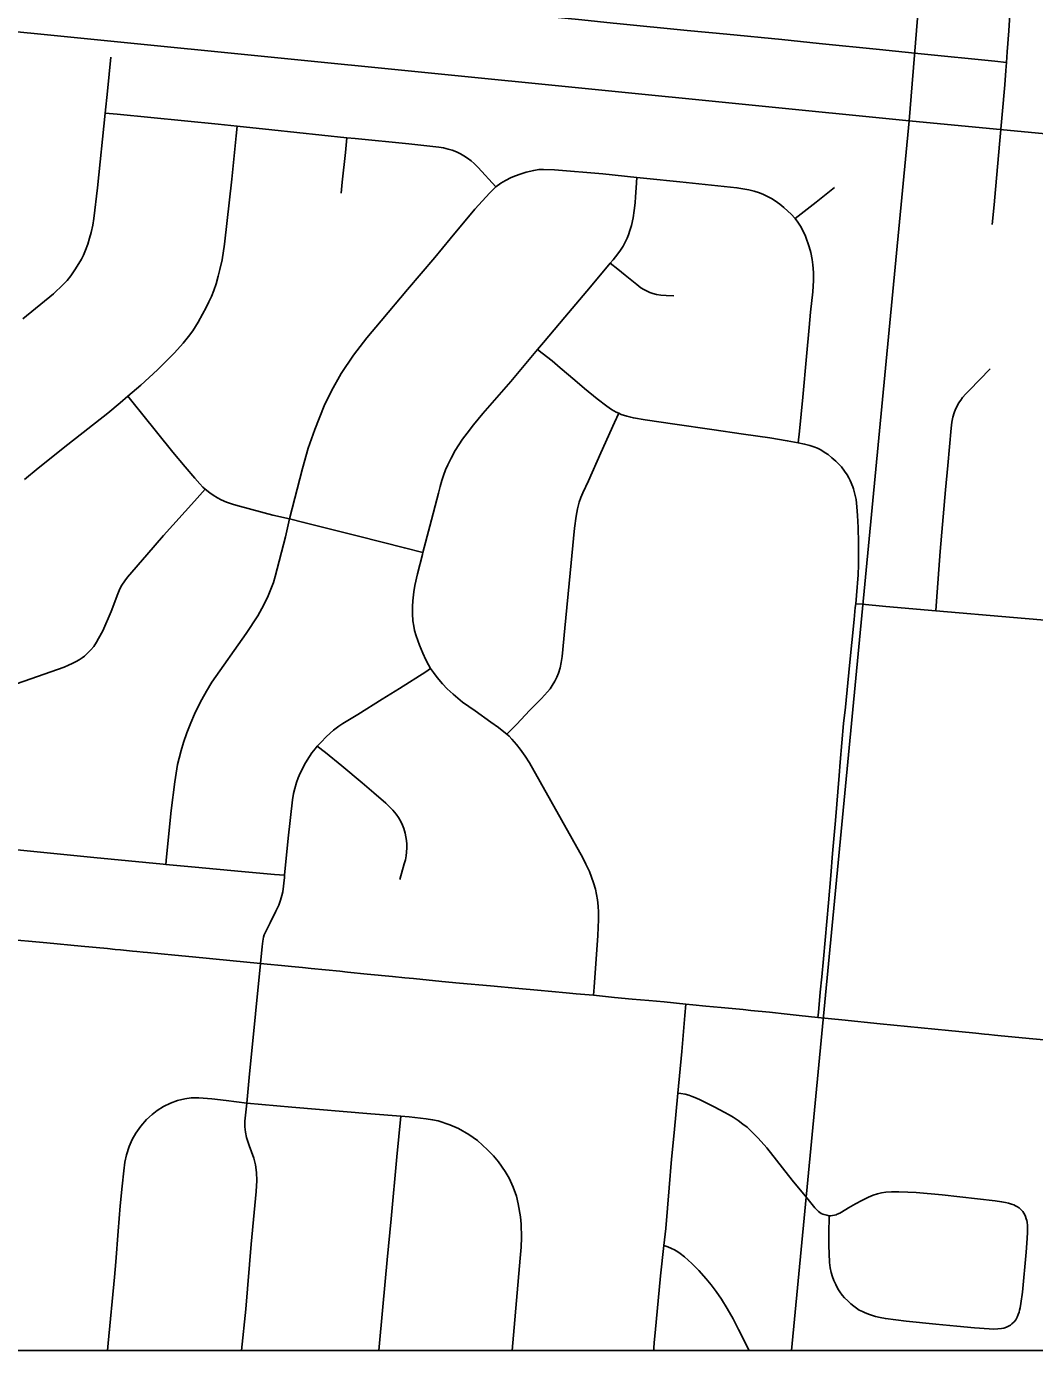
# Model space of a CAD drawing. Extents: x -1.4 to 35.4, y 0 to 22.
# Drawn here: x 25.896 to 26.463, y 13.055 to 13.799 of the extents above; entities that cross this region are included whole.
import ezdxf

# ---------------------------------------------------------------- set-up
doc = ezdxf.new("R2010")
doc.units = 0
for name, color, linetype in [('GM_X_City_Street', 7, 'Continuous'), ('GM_X_County_Road', 7, 'Continuous'), ('GM_X_Section', 7, 'Continuous'), ('SC_Scratch1', 7, 'Continuous'), ('SH_Border', 7, 'Continuous'), ('SH_Cut_Line', 7, 'Continuous')]:
    doc.layers.add(name, color=color, linetype=linetype)

msp = doc.modelspace()

# ---------------------------------------------------------------- linework, layer by layer
at = {"layer": 'GM_X_City_Street'}
for points in [[(26.4392, 13.68762), (26.44024, 13.69875), (26.44062, 13.70308), (26.44321, 13.73276), (26.44623, 13.76616), (26.44688, 13.77422), (26.44716, 13.77874), (26.44753, 13.78476), (26.44847, 13.79649), (26.44888, 13.80277), (26.44872, 13.80658), (26.44826, 13.80973), (26.44736, 13.81343), (26.44568, 13.81819), (26.44271, 13.82509), (26.43575, 13.83966), (26.43408, 13.84375), (26.43265, 13.84825), (26.43193, 13.85181), (26.43152, 13.85603), (26.43155, 13.85966), (26.43198, 13.86326), (26.43393, 13.87236), (26.43536, 13.87898)], [(26.14706, 13.80852), (26.15473, 13.80792), (26.16831, 13.8067), (26.20845, 13.80272), (26.22608, 13.80083), (26.2282, 13.8006), (26.26775, 13.79667), (26.29001, 13.7946), (26.3209, 13.79165), (26.34189, 13.78948), (26.37587, 13.786), (26.39934, 13.78368), (26.44071, 13.77941), (26.44716, 13.77874)], [(25.89426, 13.63454), (25.91155, 13.64871), (25.91694, 13.65385), (25.91914, 13.65626), (25.92122, 13.65884), (25.92355, 13.66217), (25.92579, 13.66566), (25.92729, 13.66824), (25.92829, 13.6704), (25.92954, 13.67331), (25.93069, 13.67654), (25.93178, 13.67989), (25.93263, 13.68309), (25.93353, 13.68721), (25.93416, 13.69101), (25.93621, 13.70828), (25.94048, 13.75029), (25.94174, 13.76264), (25.94368, 13.78179)], [(25.94048, 13.75029), (25.94718, 13.74963), (26.004, 13.74408), (26.01468, 13.74293), (26.03424, 13.74083), (26.07645, 13.73646), (26.081, 13.736), (26.11126, 13.73298), (26.12805, 13.73119), (26.13076, 13.73072), (26.13341, 13.7301), (26.13558, 13.72945), (26.13795, 13.72848), (26.14034, 13.72735), (26.14223, 13.72625), (26.14421, 13.72489), (26.1462, 13.72346), (26.14794, 13.72189), (26.15026, 13.7198), (26.16023, 13.70877)], [(25.89519, 13.54433), (25.90285, 13.55075), (25.91953, 13.56389), (25.942, 13.58157), (25.94889, 13.58731), (25.95335, 13.59112), (25.96059, 13.59728), (25.96988, 13.60603), (25.97945, 13.61553), (25.98437, 13.62093), (25.98744, 13.62462), (25.98976, 13.6279), (25.99277, 13.63275), (25.9953, 13.63725), (25.99735, 13.64101), (25.99885, 13.64416), (26.00029, 13.64723), (26.00159, 13.65051), (26.00288, 13.6544), (26.00411, 13.65857), (26.00507, 13.6624), (26.0062, 13.66786), (26.00759, 13.67652), (26.01166, 13.71323), (26.01412, 13.73744), (26.01468, 13.74293)], [(26.07314, 13.70534), (26.07379, 13.71153), (26.07556, 13.72814), (26.07645, 13.73646)], [(26.21503, 13.25429), (26.21536, 13.25889), (26.21744, 13.28788), (26.21783, 13.29699), (26.21783, 13.30099), (26.2176, 13.30439), (26.21729, 13.30788), (26.2168, 13.31099), (26.21621, 13.31389), (26.21511, 13.31752), (26.21399, 13.32078), (26.21278, 13.32384), (26.21081, 13.32798), (26.20904, 13.3316), (26.17904, 13.38494), (26.17654, 13.38883), (26.17385, 13.39271), (26.17179, 13.39538), (26.16912, 13.39836), (26.1676, 13.39993), (26.16635, 13.40111), (26.16468, 13.40248), (26.16171, 13.40484), (26.15739, 13.40792), (26.14859, 13.41415), (26.1414, 13.41915), (26.13609, 13.42358), (26.13284, 13.42659), (26.1301, 13.42947), (26.12803, 13.43176), (26.12653, 13.43372), (26.1251, 13.43579), (26.12349, 13.43802), (26.12232, 13.44013), (26.12088, 13.44283), (26.11908, 13.44661), (26.1173, 13.45124), (26.11528, 13.45648), (26.11446, 13.45947), (26.11403, 13.46179), (26.11357, 13.46491), (26.11336, 13.46873), (26.11335, 13.4729), (26.11349, 13.47617), (26.11402, 13.48113), (26.11455, 13.48479), (26.11614, 13.49129), (26.11884, 13.50207), (26.11913, 13.50318), (26.12312, 13.5181), (26.12793, 13.53659), (26.12885, 13.54035), (26.12986, 13.54376), (26.13068, 13.5465), (26.13188, 13.54968), (26.13309, 13.55252), (26.13496, 13.55637), (26.13737, 13.56061), (26.1393, 13.56379), (26.14146, 13.56706), (26.14402, 13.57043), (26.14758, 13.57501), (26.15283, 13.58136), (26.16857, 13.59949), (26.18356, 13.61744), (26.18687, 13.6214), (26.19896, 13.63558), (26.2134, 13.65265), (26.22446, 13.66587), (26.22614, 13.66788), (26.2287, 13.67114), (26.23019, 13.67328), (26.23163, 13.67557), (26.2327, 13.67744), (26.23394, 13.67995), (26.23472, 13.68185), (26.23553, 13.68433), (26.23637, 13.68707), (26.23736, 13.69146), (26.23799, 13.69555), (26.23846, 13.69978), (26.23871, 13.7032), (26.23904, 13.7083), (26.23943, 13.71407)], [(26.16023, 13.70877), (26.163, 13.71087), (26.16555, 13.71242), (26.1687, 13.71409), (26.17114, 13.71508), (26.1738, 13.71603), (26.17723, 13.71708), (26.18143, 13.71804), (26.18432, 13.71852), (26.18697, 13.71865), (26.19315, 13.71849), (26.22036, 13.71613), (26.23943, 13.71407), (26.24504, 13.71346), (26.26357, 13.71157), (26.29566, 13.7083), (26.30238, 13.70715), (26.30533, 13.70644), (26.30834, 13.70544), (26.3107, 13.70451), (26.3129, 13.70349), (26.31513, 13.70223), (26.31719, 13.70099), (26.31973, 13.69913), (26.32213, 13.69724), (26.32433, 13.69525), (26.32613, 13.69343), (26.32846, 13.69106)], [(25.97461, 13.32788), (25.97503, 13.33223), (25.97761, 13.35825), (25.97962, 13.37427), (25.98124, 13.38407), (25.98207, 13.38761), (25.9832, 13.39189), (25.98462, 13.39647), (25.98652, 13.40192), (25.98871, 13.4075), (25.99069, 13.41229), (25.99253, 13.41625), (25.99478, 13.42065), (25.99747, 13.42532), (26.00047, 13.43026), (26.01978, 13.45762), (26.02637, 13.4677), (26.02864, 13.47173), (26.03031, 13.475), (26.03208, 13.47882), (26.03368, 13.48265), (26.03506, 13.48635), (26.03607, 13.48985), (26.04188, 13.512), (26.04411, 13.52211), (26.0515, 13.55057), (26.05466, 13.56193), (26.05834, 13.57248), (26.06367, 13.58573), (26.06775, 13.5941), (26.07323, 13.60384), (26.08007, 13.6142), (26.08771, 13.62399), (26.09566, 13.63353), (26.11053, 13.65105), (26.1258, 13.66903), (26.1344, 13.67964), (26.14835, 13.69632), (26.1567, 13.7055), (26.16023, 13.70877)], [(26.32846, 13.69106), (26.34024, 13.70024), (26.35059, 13.70845)], [(26.33015, 13.56491), (26.33082, 13.57146), (26.33279, 13.59063), (26.33484, 13.61354), (26.33631, 13.62969), (26.33711, 13.63845), (26.33828, 13.6499), (26.33872, 13.65621), (26.33872, 13.66075), (26.33841, 13.66501), (26.33803, 13.66792), (26.33728, 13.67188), (26.33629, 13.67518), (26.33426, 13.68105), (26.33182, 13.68608), (26.32999, 13.68893), (26.32846, 13.69106)], [(26.22446, 13.66587), (26.22872, 13.66251), (26.23292, 13.65918), (26.23942, 13.65387), (26.24171, 13.65215), (26.24336, 13.65109), (26.24513, 13.65015), (26.24673, 13.6494), (26.24831, 13.64886), (26.25039, 13.64834), (26.25282, 13.64795), (26.25595, 13.64774), (26.26029, 13.64758)], [(26.18356, 13.61744), (26.18623, 13.61534), (26.19173, 13.61103), (26.19639, 13.60708), (26.20453, 13.60018), (26.21002, 13.59552), (26.21703, 13.58973), (26.22246, 13.58546), (26.22519, 13.58372), (26.22776, 13.58223), (26.22921, 13.58157), (26.23068, 13.5809), (26.23376, 13.57986), (26.23594, 13.57926), (26.23744, 13.57894), (26.24414, 13.57793), (26.26073, 13.57542), (26.28159, 13.57233), (26.29943, 13.56973), (26.31418, 13.56764), (26.32399, 13.56607), (26.33015, 13.56491), (26.3337, 13.56425), (26.33665, 13.56342), (26.33892, 13.56265), (26.34094, 13.56183), (26.34277, 13.5609), (26.3453, 13.55937), (26.34688, 13.55833), (26.34911, 13.55656), (26.3513, 13.55461), (26.35285, 13.5531), (26.35445, 13.55137), (26.35622, 13.54898), (26.35761, 13.5469), (26.35856, 13.54529), (26.35935, 13.54369)], [(26.4075, 13.4705), (26.40791, 13.47595), (26.40999, 13.50387), (26.41298, 13.53853), (26.41423, 13.55209), (26.41611, 13.57325), (26.41654, 13.57649), (26.41711, 13.57941), (26.41784, 13.5818), (26.41857, 13.58389), (26.4194, 13.58561), (26.42033, 13.5872), (26.42148, 13.58899), (26.42255, 13.59038), (26.42445, 13.59253), (26.42628, 13.59441), (26.43799, 13.60643)], [(25.95335, 13.59112), (25.95701, 13.58646), (25.96085, 13.58157), (25.97854, 13.55972), (25.98556, 13.5514), (25.99087, 13.54511), (25.99367, 13.54184), (25.99551, 13.53995), (25.99681, 13.53889), (25.99944, 13.53672), (26.00116, 13.53554), (26.00365, 13.53399), (26.00565, 13.53292), (26.00866, 13.53159), (26.01275, 13.53022), (26.01607, 13.52923), (26.0347, 13.52433), (26.04411, 13.52211), (26.05223, 13.5202), (26.08291, 13.51243), (26.10877, 13.50582), (26.11913, 13.50318)], [(26.16635, 13.40111), (26.17168, 13.40658), (26.17933, 13.41465), (26.18588, 13.42125), (26.18918, 13.42488), (26.19066, 13.42664), (26.19189, 13.42841), (26.19337, 13.431), (26.19443, 13.43318), (26.19537, 13.43543), (26.19632, 13.43849), (26.19696, 13.44138), (26.1975, 13.44469), (26.19892, 13.46078), (26.20184, 13.49159), (26.20438, 13.51688), (26.20531, 13.52369), (26.20599, 13.52787), (26.207, 13.53155), (26.20787, 13.53412), (26.20897, 13.53676), (26.21217, 13.54348), (26.21919, 13.55937), (26.22684, 13.57634), (26.22921, 13.58157)], [(26.34117, 13.24188), (26.34144, 13.24469), (26.34252, 13.25611), (26.34333, 13.26477), (26.34428, 13.27473), (26.34713, 13.30624), (26.34847, 13.3217), (26.34945, 13.33403), (26.35107, 13.35258), (26.35316, 13.37789), (26.35378, 13.38536), (26.35562, 13.40702), (26.35662, 13.41627), (26.35898, 13.43975), (26.36151, 13.46564), (26.36222, 13.47229), (26.36244, 13.47445), (26.36289, 13.47902), (26.36374, 13.49073), (26.36402, 13.49628), (26.3641, 13.50866), (26.36379, 13.51732), (26.3634, 13.5241), (26.36309, 13.52888), (26.36262, 13.53296), (26.36222, 13.53524), (26.36166, 13.53746), (26.36119, 13.53904), (26.36078, 13.54025), (26.35935, 13.54369)], [(25.87757, 13.42489), (25.89864, 13.43219), (25.91745, 13.43874), (25.91996, 13.43982), (25.92205, 13.44088), (25.92421, 13.44201), (25.9259, 13.44299), (25.92753, 13.44408), (25.92893, 13.44506), (25.93063, 13.44662), (25.93246, 13.44855), (25.93406, 13.45044), (25.93569, 13.45285), (25.93681, 13.45483), (25.93913, 13.45913), (25.94382, 13.47017), (25.94762, 13.48), (25.94884, 13.48277), (25.94996, 13.48488), (25.95151, 13.48724), (25.95309, 13.48932), (25.96396, 13.50198), (25.9733, 13.51278), (25.99073, 13.53214), (25.99681, 13.53889)], [(26.36244, 13.47445), (26.36611, 13.47412), (26.37932, 13.47293), (26.4075, 13.4705), (26.45118, 13.46675), (26.51264, 13.46139)], [(26.02781, 13.2722), (26.02883, 13.28174), (26.02922, 13.28473), (26.02959, 13.28691), (26.02999, 13.28824), (26.03042, 13.28935), (26.03099, 13.29056), (26.03324, 13.2951), (26.03655, 13.30155), (26.03815, 13.305), (26.03909, 13.30776), (26.03992, 13.31036), (26.04033, 13.31246), (26.04126, 13.32054), (26.04138, 13.32177), (26.04331, 13.34258), (26.04576, 13.36414), (26.04647, 13.36769), (26.04721, 13.37061), (26.04812, 13.37388), (26.04911, 13.37664), (26.05021, 13.37924), (26.05139, 13.38169), (26.05266, 13.38413), (26.05404, 13.38641), (26.05679, 13.3906), (26.05856, 13.39291), (26.05977, 13.39434), (26.0617, 13.39644), (26.06487, 13.39971), (26.06896, 13.40328), (26.07196, 13.40554), (26.0741, 13.40709), (26.08258, 13.41224), (26.09632, 13.42078), (26.10599, 13.42678), (26.12075, 13.43625), (26.12349, 13.43802)], [(26.1062, 13.31934), (26.10865, 13.32827), (26.10928, 13.33053), (26.10974, 13.33262), (26.11, 13.33471), (26.11015, 13.33718), (26.1101, 13.33929), (26.10988, 13.34125), (26.10952, 13.34347), (26.1091, 13.34549), (26.10833, 13.34808), (26.1076, 13.35), (26.10666, 13.35199), (26.10534, 13.35434), (26.10404, 13.35618), (26.1023, 13.35832), (26.10043, 13.36027), (26.09821, 13.36239), (26.09157, 13.36807), (26.08505, 13.37383), (26.07358, 13.38338), (26.06431, 13.39074), (26.05977, 13.39434)], [(25.73073, 13.35163), (25.73868, 13.35088), (25.76528, 13.3484), (25.83521, 13.34176), (25.86183, 13.33913), (25.87912, 13.33721), (25.88727, 13.33642), (25.93417, 13.33184), (25.97315, 13.32801), (25.97461, 13.32788), (25.9911, 13.32637), (26.01708, 13.32393), (26.03567, 13.32228), (26.04138, 13.32177)], [(26.01725, 13.05458), (26.01954, 13.07783), (26.02259, 13.11432), (26.02429, 13.13221), (26.0254, 13.14397), (26.02576, 13.15023), (26.02563, 13.15466), (26.02505, 13.15906), (26.02412, 13.16277), (26.02148, 13.16979), (26.02, 13.17441), (26.01943, 13.17736), (26.01911, 13.18029), (26.01911, 13.18348), (26.02013, 13.19371), (26.02175, 13.21008), (26.02416, 13.23438), (26.02604, 13.25335), (26.02761, 13.27004), (26.02781, 13.2722)], [(26.24887, 13.05458), (26.24893, 13.05599), (26.2491, 13.05905), (26.24966, 13.06456), (26.25274, 13.09664), (26.25459, 13.11369), (26.25563, 13.12319), (26.2575, 13.14612), (26.25883, 13.1622), (26.26032, 13.17701), (26.26241, 13.19932), (26.26461, 13.22277), (26.2664, 13.24291), (26.26697, 13.24934)], [(26.26241, 13.19932), (26.26415, 13.19903), (26.26656, 13.19864), (26.26868, 13.19813), (26.2706, 13.19747), (26.27209, 13.19688), (26.27456, 13.19574), (26.28324, 13.19131), (26.28848, 13.1886), (26.29122, 13.18712), (26.29358, 13.18574), (26.2964, 13.18386), (26.29903, 13.18193), (26.30138, 13.18009), (26.30327, 13.17837), (26.3077, 13.17402), (26.31256, 13.16856), (26.32675, 13.15041), (26.33491, 13.14037), (26.33947, 13.13485), (26.3404, 13.1338), (26.34154, 13.13272), (26.34226, 13.13216), (26.34302, 13.13171), (26.34396, 13.13127), (26.34464, 13.13103), (26.34618, 13.13059), (26.34754, 13.13037), (26.34845, 13.13038), (26.34934, 13.13045), (26.35047, 13.13064), (26.35144, 13.1309), (26.35209, 13.13115), (26.35353, 13.13184), (26.35446, 13.13235), (26.35847, 13.13477), (26.36231, 13.13707), (26.36581, 13.13895), (26.36959, 13.14079), (26.37234, 13.14193), (26.37473, 13.1427), (26.37704, 13.14322), (26.37936, 13.14355), (26.38263, 13.14377), (26.3867, 13.14388), (26.39177, 13.14366), (26.39636, 13.1434), (26.41108, 13.14202), (26.44079, 13.13875), (26.44442, 13.1382), (26.44662, 13.13778), (26.44839, 13.13736), (26.44998, 13.13689), (26.45126, 13.13643), (26.45233, 13.13596), (26.45311, 13.13555), (26.45425, 13.1348), (26.4551, 13.1341), (26.45584, 13.13338), (26.45638, 13.13273), (26.45698, 13.13186), (26.45752, 13.1309), (26.45791, 13.13002), (26.45837, 13.12855), (26.4586, 13.12763), (26.45878, 13.12671), (26.45896, 13.12484), (26.45903, 13.12298), (26.45898, 13.12072), (26.45856, 13.11496), (26.45819, 13.10979), (26.45777, 13.1036)], [(25.94182, 13.05458), (25.94222, 13.05867), (25.9457, 13.09576), (25.94649, 13.10441), (25.94791, 13.1217), (25.94895, 13.1359), (25.95001, 13.14699), (25.95102, 13.15559), (25.95162, 13.16047), (25.95244, 13.16463), (25.95393, 13.16925), (25.95562, 13.17315), (25.95772, 13.17685), (25.96056, 13.18081), (25.96379, 13.18447), (25.96691, 13.18736), (25.96978, 13.18959), (25.9734, 13.19178), (25.97727, 13.1936), (25.98126, 13.19508), (25.98537, 13.19612), (25.98894, 13.1966), (25.99318, 13.19664), (26.00056, 13.19602), (26.00846, 13.19516), (26.02013, 13.19371)], [(26.02013, 13.19371), (26.04543, 13.19137), (26.08991, 13.18769), (26.10665, 13.18636), (26.11134, 13.18596), (26.12099, 13.18487), (26.12455, 13.18437), (26.12777, 13.18368), (26.13435, 13.18149), (26.13912, 13.17936), (26.14498, 13.17606), (26.14977, 13.17262)], [(26.0944, 13.05458), (26.09667, 13.07921), (26.09912, 13.10552), (26.10128, 13.12865), (26.10453, 13.16357), (26.10665, 13.18636)], [(26.16934, 13.05458), (26.17006, 13.06316), (26.17389, 13.10656), (26.17431, 13.11265), (26.1745, 13.1182), (26.17436, 13.12558), (26.17392, 13.12983), (26.17272, 13.13714), (26.17167, 13.14127), (26.16981, 13.14645), (26.16758, 13.15149), (26.16547, 13.15519), (26.16161, 13.16073), (26.15886, 13.16401), (26.15541, 13.16749), (26.14977, 13.17262)], [(26.34754, 13.13037), (26.3473, 13.12025), (26.34737, 13.1134), (26.34749, 13.1091), (26.34772, 13.10416), (26.34812, 13.10108), (26.34866, 13.0984), (26.34938, 13.09599), (26.35019, 13.09398), (26.35126, 13.09164), (26.35242, 13.08933), (26.35361, 13.08755), (26.35491, 13.08575), (26.35624, 13.08422), (26.35797, 13.08246), (26.35974, 13.08089), (26.36141, 13.07951), (26.36291, 13.07831), (26.36444, 13.07734), (26.36621, 13.07646), (26.36778, 13.07571), (26.37023, 13.07478), (26.37367, 13.07373), (26.37626, 13.07317), (26.37915, 13.07258), (26.39087, 13.07109), (26.40756, 13.06942), (26.41931, 13.06823), (26.42924, 13.06741), (26.43748, 13.0668), (26.44006, 13.06664), (26.44234, 13.06673), (26.44434, 13.06689), (26.44569, 13.06719), (26.44718, 13.06766), (26.44837, 13.06822), (26.44943, 13.06889), (26.4503, 13.06953), (26.45146, 13.07066), (26.45243, 13.07185), (26.45317, 13.0733), (26.45387, 13.07485), (26.45432, 13.07617), (26.45461, 13.07721), (26.45491, 13.07852), (26.45535, 13.081), (26.45613, 13.08737), (26.4568, 13.09356), (26.45777, 13.1036)], [(26.30254, 13.05458), (26.29655, 13.06646), (26.29347, 13.07232), (26.29019, 13.07823), (26.287, 13.08343), (26.28398, 13.08783), (26.28125, 13.09151), (26.27847, 13.09494), (26.27419, 13.09955), (26.27027, 13.10348), (26.26614, 13.10721), (26.26375, 13.10915), (26.26241, 13.11009), (26.26062, 13.11113), (26.25884, 13.11199), (26.25674, 13.11282), (26.25459, 13.11369)]]:
    msp.add_lwpolyline(points, dxfattribs=at)
at = {"layer": 'GM_X_County_Road'}
for points in [[(25.32857, 13.05458), (26.32634, 13.05458), (26.39247, 13.74598), (25.40277, 13.84491)], [(26.32634, 13.05458), (27.33112, 13.05458), (27.3811, 13.65162), (26.39247, 13.74598)]]:
    msp.add_lwpolyline(points, close=True, dxfattribs=at)
for points in [[(25.88272, 13.28608), (25.90781, 13.28383), (25.92698, 13.28199), (25.9418, 13.28053), (25.94611, 13.2801), (25.94919, 13.27979), (25.95588, 13.27911), (25.95823, 13.27887), (25.9619, 13.27854), (25.96435, 13.27833), (25.97974, 13.27694), (25.98963, 13.27598), (26.01066, 13.27387), (26.02781, 13.2722)], [(26.02781, 13.2722), (26.03168, 13.27182), (26.03972, 13.27106), (26.04528, 13.27052), (26.05146, 13.26991), (26.0564, 13.26942), (26.07246, 13.26778), (26.07678, 13.26735), (26.0879, 13.26626), (26.10211, 13.26486), (26.1089, 13.26417), (26.1138, 13.26372), (26.12986, 13.26213), (26.13975, 13.26119), (26.15707, 13.25966), (26.17315, 13.25816), (26.18365, 13.25714), (26.19971, 13.25571), (26.20528, 13.25521), (26.21503, 13.25429)], [(26.21503, 13.25429), (26.22693, 13.25315), (26.23682, 13.25219), (26.24609, 13.25132), (26.25475, 13.25053), (26.26697, 13.24934)], [(26.26697, 13.24934), (26.27081, 13.24897), (26.27823, 13.24828), (26.28689, 13.24746), (26.29307, 13.24684), (26.29925, 13.24623), (26.30357, 13.2458), (26.31407, 13.24473), (26.32393, 13.24373), (26.33067, 13.24298), (26.34117, 13.24188)], [(26.34117, 13.24188), (26.35465, 13.24047), (26.37627, 13.23829), (26.4146, 13.23453), (26.42816, 13.23314), (26.43, 13.23295), (26.4349, 13.23244), (26.43736, 13.23217), (26.44044, 13.23184), (26.44414, 13.23147), (26.46201, 13.22991), (26.49292, 13.22708), (26.50405, 13.22611), (26.52442, 13.22404), (26.5312, 13.2234), (26.53985, 13.22272), (26.55164, 13.22183), (26.56925, 13.22048)]]:
    msp.add_lwpolyline(points, dxfattribs=at)
at = {"layer": 'GM_X_Section'}
for points in [[(26.47381, 14.7481), (26.39247, 13.74598), (25.40277, 13.84491), (25.49799, 14.83922)], [(27.48098, 14.67461), (27.3811, 13.65162), (26.39247, 13.74598), (26.47381, 14.7481)]]:
    msp.add_lwpolyline(points, close=True, dxfattribs=at)
at = {"layer": 'SC_Scratch1'}
msp.add_lwpolyline([(24.48967, 14.87591), (24.48967, 13.05458), (31.28967, 13.05458)], dxfattribs=at)
at = {"layer": 'SH_Border'}
msp.add_lwpolyline([(24.48967, 19.85458), (24.49214, 13.05458), (31.28967, 13.05458), (31.28967, 19.85458)], close=True, dxfattribs=at)
at = {"layer": 'SH_Cut_Line'}
msp.add_lwpolyline([(24.48967, 14.87591), (24.48967, 13.05458), (31.28967, 13.05458)], dxfattribs=at)

doc.saveas('drawing.dxf')
